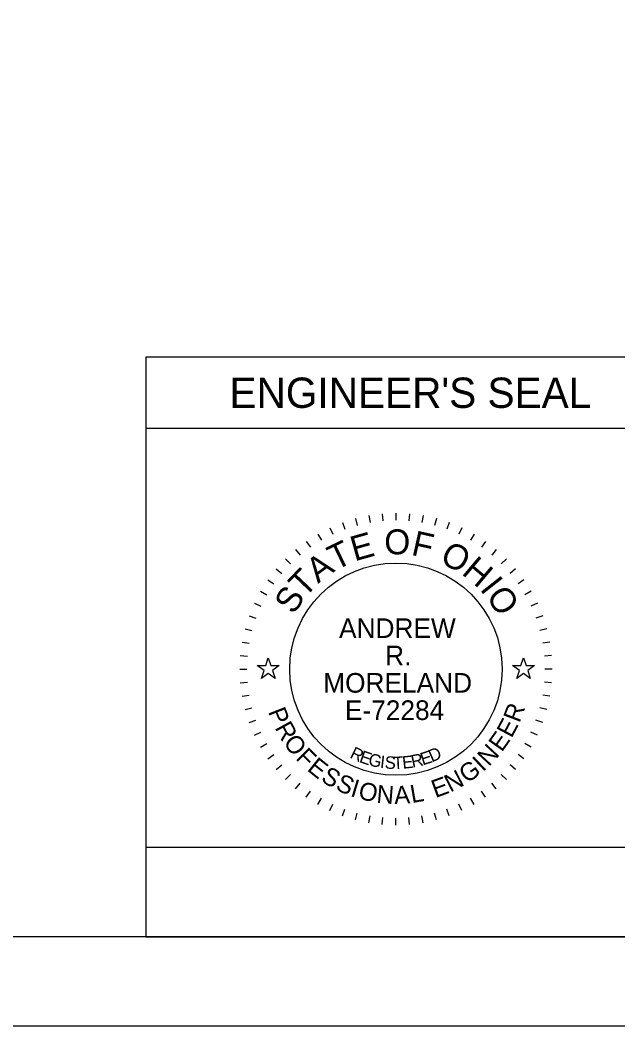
# Model space of a CAD drawing. Extents: x 0 to 34, y 0 to 22.
# Drawn here: x 6.64 to 9.99, y 0 to 5.64 of the extents above; entities that cross this region are included whole.
import ezdxf

# ---------------------------------------------------------------- set-up
doc = ezdxf.new("R2010")
doc.units = 0
for name, color, linetype in [('Default', 7, 'Continuous'), ('SH_Border', 7, 'Continuous'), ('SH_Cut_Line', 7, 'Continuous'), ('SH_Data', 7, 'Continuous')]:
    doc.layers.add(name, color=color, linetype=linetype)

msp = doc.modelspace()

# ---------------------------------------------------------------- linework, layer by layer
at = {"layer": 'Default'}
for points in [[(7.9736, 2.02), (8.0205, 2.02), (8.035, 2.0645), (8.0495, 2.02), (8.0964, 2.02), (8.0585, 1.9924), (8.073, 1.9478), (8.035, 1.9754), (7.997, 1.9478), (8.0115, 1.9924)], [(9.4036, 2.02), (9.4505, 2.02), (9.465, 2.0645), (9.4795, 2.02), (9.5264, 2.02), (9.4885, 1.9924), (9.503, 1.9478), (9.465, 1.9754), (9.427, 1.9478), (9.4415, 1.9924)]]:
    msp.add_lwpolyline(points, close=True, dxfattribs=at)
at = {"layer": 'SH_Border'}
msp.add_lwpolyline([(1.5, 21.5), (33.5, 21.5), (33.5, 0.5), (1.5, 0.5)], close=True, dxfattribs=at)
at = {"layer": 'SH_Cut_Line'}
msp.add_lwpolyline([(0, 0), (34, 0), (34, 22), (0, 22)], close=True, dxfattribs=at)
at = {"layer": 'SH_Data'}
for p, q in [((10.15, 3.75), (7.35, 3.75)), ((7.35, 3.75), (7.35, 0.5)), ((10.15, 3.35), (7.35, 3.35)), ((8.4507, 2.8222), (8.4644, 2.7846)), ((8.5235, 2.8452), (8.5339, 2.8065)), ((8.5981, 2.8617), (8.605, 2.8223)), ((8.6737, 2.8717), (8.6772, 2.8318)), ((8.75, 2.875), (8.75, 2.835)), ((8.8263, 2.8717), (8.8228, 2.8318)), ((8.9019, 2.8617), (8.895, 2.8223)), ((8.9765, 2.8452), (8.9661, 2.8065)), ((9.0493, 2.8222), (9.0356, 2.7846)), ((8.3802, 2.793), (8.3971, 2.7568)), ((9.1198, 2.793), (9.1029, 2.7568)), ((8.2481, 2.7168), (8.2711, 2.684)), ((8.3125, 2.7578), (8.3325, 2.7231)), ((9.1875, 2.7578), (9.1675, 2.7231)), ((9.2519, 2.7168), (9.2289, 2.684)), ((8.1876, 2.6703), (8.2133, 2.6396)), ((9.3124, 2.6703), (9.2867, 2.6396)), ((8.1313, 2.6187), (8.1596, 2.5904)), ((9.3687, 2.6187), (9.3404, 2.5904)), ((8.0797, 2.5624), (8.1104, 2.5367)), ((9.4203, 2.5624), (9.3896, 2.5367)), ((8.0332, 2.5019), (8.066, 2.4789)), ((9.4668, 2.5019), (9.434, 2.4789)), ((7.9922, 2.4375), (8.0269, 2.4175)), ((9.5078, 2.4375), (9.4731, 2.4175)), ((7.957, 2.3698), (7.9932, 2.3529)), ((9.543, 2.3698), (9.5068, 2.3529)), ((7.9278, 2.2993), (7.9654, 2.2856)), ((9.5722, 2.2993), (9.5346, 2.2856)), ((7.9048, 2.2265), (7.9435, 2.2161)), ((9.5952, 2.2265), (9.5565, 2.2161)), ((7.8883, 2.1519), (7.9277, 2.145)), ((9.6117, 2.1519), (9.5723, 2.145)), ((7.8783, 2.0763), (7.9182, 2.0728)), ((9.6217, 2.0763), (9.5818, 2.0728)), ((7.875, 2), (7.915, 2)), ((9.625, 2), (9.585, 2)), ((7.8783, 1.9237), (7.9182, 1.9272)), ((9.6217, 1.9237), (9.5818, 1.9272)), ((7.8883, 1.8481), (7.9277, 1.855)), ((9.6117, 1.8481), (9.5723, 1.855)), ((7.9048, 1.7735), (7.9435, 1.7839)), ((9.5952, 1.7735), (9.5565, 1.7839)), ((7.9278, 1.7007), (7.9654, 1.7144)), ((9.5722, 1.7007), (9.5346, 1.7144)), ((7.957, 1.6302), (7.9932, 1.6471)), ((9.543, 1.6302), (9.5068, 1.6471)), ((7.9922, 1.5625), (8.0269, 1.5825)), ((9.5078, 1.5625), (9.4731, 1.5825)), ((8.0332, 1.4981), (8.066, 1.5211)), ((9.4668, 1.4981), (9.434, 1.5211)), ((8.0797, 1.4376), (8.1104, 1.4633)), ((9.4203, 1.4376), (9.3896, 1.4633)), ((8.1313, 1.3813), (8.1596, 1.4096)), ((8.1876, 1.3297), (8.2133, 1.3604)), ((9.3124, 1.3297), (9.2867, 1.3604)), ((9.3687, 1.3813), (9.3404, 1.4096)), ((8.2481, 1.2832), (8.2711, 1.316)), ((9.2519, 1.2832), (9.2289, 1.316)), ((8.3125, 1.2422), (8.3325, 1.2769)), ((8.3802, 1.207), (8.3971, 1.2432)), ((9.1198, 1.207), (9.1029, 1.2432)), ((9.1875, 1.2422), (9.1675, 1.2769)), ((8.4507, 1.1778), (8.4644, 1.2154)), ((8.5235, 1.1548), (8.5339, 1.1935)), ((8.9765, 1.1548), (8.9661, 1.1935)), ((9.0493, 1.1778), (9.0356, 1.2154)), ((8.5981, 1.1383), (8.605, 1.1777)), ((8.6737, 1.1283), (8.6772, 1.1682)), ((8.75, 1.125), (8.75, 1.165)), ((8.8263, 1.1283), (8.8228, 1.1682)), ((8.9019, 1.1383), (8.895, 1.1777)), ((10.15, 0.5), (7.35, 0.5))]:
    msp.add_line(p, q, dxfattribs=at)
msp.add_lwpolyline([(10.15, 0.5), (10.15, 1), (7.35, 1), (7.35, 0.5)], close=True, dxfattribs=at)
msp.add_circle((8.75, 2), 0.595, dxfattribs=at)

# ---------------------------------------------------------------- texts
for s, height, p in [("ENGINEER'S SEAL", 0.17, (7.8176, 3.465)), ('ANDREW', 0.11, (8.4315, 2.1749)), ('R.', 0.11, (8.6897, 2.0216)), ('MORELAND', 0.11, (8.3429, 1.8684)), ('E-72284', 0.11, (8.4645, 1.7151))]:
    msp.add_text(s, height=height, dxfattribs=at).set_placement(p)
for s, height, rotation, p in [('E', 0.14, 15.7571, (8.5184, 2.6038)), ('O', 0.14, 359.7812, (8.6847, 2.6443)), ('F', 0.14, 347.4362, (8.8311, 2.6417)), ('T', 0.14, 25.7167, (8.4116, 2.5518)), ('O', 0.14, 332.2586, (8.9898, 2.6015)), ('A', 0.14, 36.4747, (8.3134, 2.4781)), ('H', 0.14, 319.9136, (9.1132, 2.5361)), ('T', 0.14, 46.4344, (8.2383, 2.3964)), ('I', 0.14, 308.367, (9.2165, 2.4483)), ('S', 0.14, 57.1924, (8.1781, 2.3014)), ('O', 0.14, 303.1491, (9.2521, 2.4089)), ('R', 0.1, 69.2322, (9.4419, 1.6954)), ('P', 0.1, 291.494, (8.0323, 1.7621)), ('R', 0.1, 298.7311, (8.069, 1.6717)), ('E', 0.1, 61.9951, (9.3976, 1.6098)), ('E', 0.1, 54.758, (9.3433, 1.5314)), ('O', 0.1, 306.4666, (8.1155, 1.5883)), ('N', 0.1, 47.0224, (9.2702, 1.4508)), ('F', 0.1, 314.7068, (8.1843, 1.4983)), ('R', 0.07, 334.487, (8.4875, 1.5051)), ('E', 0.07, 341.04, (8.5406, 1.4801)), ('G', 0.07, 347.4752, (8.5914, 1.4618)), ('R', 0.07, 11.9184, (8.8425, 1.4474)), ('E', 0.07, 17.6836, (8.8998, 1.4602)), ('D', 0.07, 23.3052, (8.951, 1.477)), ('E', 0.1, 321.4393, (8.2478, 1.4348)), ('I', 0.07, 353.7858, (8.6591, 1.4468)), ('S', 0.07, 356.8926, (8.6858, 1.4429)), ('T', 0.07, 3.0061, (8.7357, 1.4387)), ('E', 0.07, 6.0117, (8.7889, 1.4412)), ('G', 0.1, 35.0469, (9.1481, 1.357)), ('I', 0.1, 43.287, (9.2368, 1.4214)), ('S', 0.1, 328.6764, (8.3243, 1.3752)), ('N', 0.1, 27.3113, (9.0545, 1.3075)), ('S', 0.1, 335.9134, (8.4064, 1.3266)), ('I', 0.1, 343.1505, (8.4906, 1.2897)), ('O', 0.1, 346.8859, (8.5339, 1.2751)), ('E', 0.1, 20.0742, (8.9712, 1.277)), ('N', 0.1, 355.1261, (8.6388, 1.2517)), ('A', 0.1, 2.8617, (8.7423, 1.2437)), ('L', 0.1, 10.0987, (8.8394, 1.249))]:
    msp.add_text(s, height=height, rotation=rotation, dxfattribs=at).set_placement(p)

doc.saveas('drawing.dxf')
